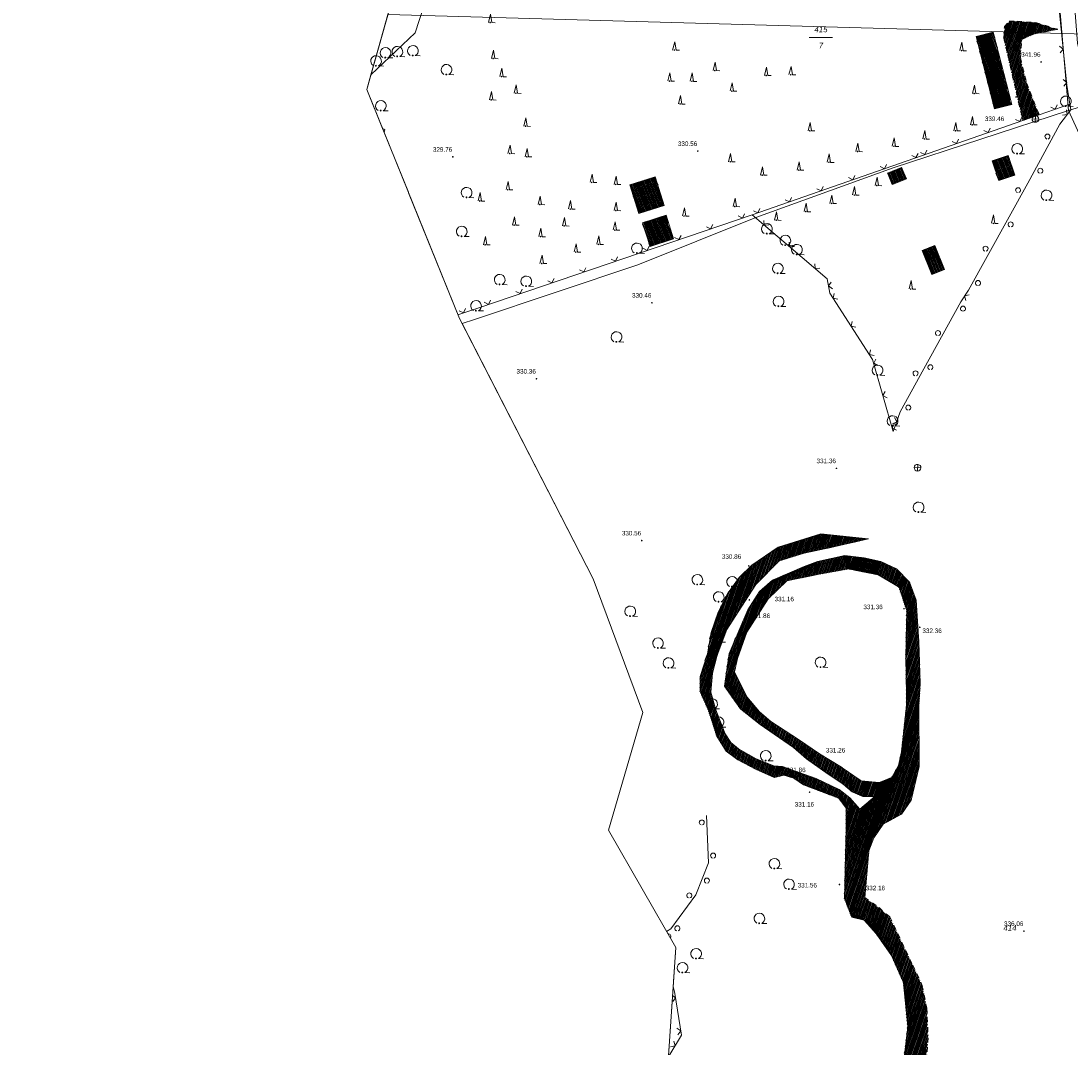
# Model space of a CAD drawing. Header units: metres. Extents: x 345144 to 348639, y 5629211 to 5635235.
# Tile 701 of 1056: x 346423 to 346580, y 5630323 to 5630476. Entities that reach past the tile are written whole.
import ezdxf
from ezdxf.enums import TextEntityAlignment as Align

# ---------------------------------------------------------------- set-up
doc = ezdxf.new("R2010")
doc.units = ezdxf.units.M
doc.header["$MEASUREMENT"] = 0
doc.linetypes.add('4_4', pattern=[1.4, 0.7, -0.7])
for name, color, linetype in [('028 Geländeform', 7, 'Continuous'), ('028 Geländeform Ausg.', 7, 'Continuous'), ('065-066 Ver_Entsorgung', 7, 'Continuous'), ('081-083 Topographie', 7, 'Continuous'), ('AX Flurstück', 7, 'Continuous'), ('AX Gebäude', 7, 'Continuous'), ('Blatt', 7, 'Continuous'), ('Definitionslinie', 7, 'Continuous'), ('Gemeinde Lokation', 7, 'Continuous'), ('Ortsteil Lokation', 7, 'Continuous'), ('Präsentationsobjekt -Text (punktförmig)', 7, 'Continuous')]:
    doc.layers.add(name, color=color, linetype=linetype)
doc.styles.add('ARIAL', font='arial.ttf', dxfattribs={"height": 1})
doc.styles.add('ARIALIT', font='ariali.ttf', dxfattribs={"height": 1})
pattern_1 = [(250.9552151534, (0, 0), (0.1890527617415, -0.065261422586), [])]
pattern_2 = [(111.5294117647, (0, 0), (-0.186045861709, -0.07339575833), [])]

# ---------------------------------------------------------------- blocks, each defined once
blk = doc.blocks.new('alk_3456_nrw')
at = {"color": 134, "lineweight": 5, "true_color": 0x00b2b2, "flags": 128}
for points in [[(-1, 0), (1, 0)], [(0, 1), (0, -1)]]:
    blk.add_lwpolyline(points, dxfattribs=at)
at = {"color": 134, "lineweight": 5, "true_color": 0x00b2b2}
for start, end in [(0, 180), (180, 0)]:
    blk.add_arc((0, 0), 1, start, end, dxfattribs=at)
blk = doc.blocks.new('alk_043x_nrw')
h = blk.add_hatch(color=7)
edge = h.paths.add_edge_path(flags=0)
edge.add_arc((0, 0), 1, 180, 360, ccw=False)
edge.add_arc((0, 0), 1, 0, 180, ccw=False)
blk = doc.blocks.new('alk_7200_nrwx2')
at = {"true_color": 0x2e2e2e}
h = blk.add_hatch(color=250, dxfattribs=at)
edge = h.paths.add_edge_path(flags=0)
edge.add_arc((-0.020544, -0.388118), 0.055525, 180, 360, ccw=False)
edge.add_arc((-0.020544, -0.388118), 0.055525, 0, 180, ccw=False)
at = {"color": 250, "lineweight": 5, "true_color": 0x2e2e2e, "flags": 128}
blk.add_lwpolyline([(-0.298168, -0.388118), (-0.020544, 1), (0.257079, -0.388118), (0.812326, -0.388118)], dxfattribs=at)
blk.add_lwpolyline([(-0.298168, -0.388118), (-0.020544, 1), (0.257079, -0.388118), (0.812326, -0.388118)], dxfattribs=at)
at = {"color": 250, "lineweight": 5, "true_color": 0x2e2e2e}
for start, end in [(0, 180), (180, 0)]:
    blk.add_arc((-0.020544, -0.388118), 0.055525, start, end, dxfattribs=at)
blk = doc.blocks.new('alk_7100_nrwx2')
at = {"true_color": 0x2e2e2e}
h = blk.add_hatch(color=250, dxfattribs=at)
edge = h.paths.add_edge_path(flags=0)
edge.add_arc((0.024073, -0.597267), 0.057254, 180, 360, ccw=False)
edge.add_arc((0.024073, -0.597267), 0.057255, 0, 180, ccw=False)
at = {"color": 250, "lineweight": 5, "true_color": 0x2e2e2e, "flags": 128}
blk.add_lwpolyline([(0.349382, -0.597267), (1, -0.597267)], dxfattribs=at)
at = {"color": 250, "lineweight": 5, "true_color": 0x2e2e2e}
for centre, radius, start, end in [((0.024073, 0.012362), 0.690995, -61.91481688, -118.08518312), ((0.024073, -0.597267), 0.057255, 0, 180), ((0.024073, -0.597267), 0.057254, 180, 0)]:
    blk.add_arc(centre, radius, start, end, dxfattribs=at)

msp = doc.modelspace()

# ---------------------------------------------------------------- hatches: boundary and pattern name
at = {"layer": '028 Geländeform', "true_color": 0xb27500}
h = msp.add_hatch(dxfattribs=at)
h.set_pattern_fill('_USER', color=44, scale=0.2, angle=250.95521515, style=0, pattern_type=0)
h.set_pattern_definition(pattern_1)
h.paths.add_polyline_path([(346571.656, 5630476.097), (346574.428, 5630475.924), (346574.428, 5630475.924), (346577.701, 5630474.884), (346577.701, 5630474.884), (346574.25, 5630474.206), (346574.25, 5630474.206), (346572.359, 5630473.388), (346572.359, 5630473.388), (346572.138, 5630470.662), (346572.138, 5630470.662), (346573.071, 5630466.878), (346573.071, 5630466.878), (346574.938, 5630462.145), (346574.938, 5630462.145), (346572.502, 5630461.296), (346572.502, 5630461.296), (346569.672, 5630473.592), (346569.672, 5630473.592), (346569.779, 5630475.286), (346569.779, 5630475.286), (346570.488, 5630476.108), (346570.488, 5630476.108)], flags=0)
h = msp.add_hatch(dxfattribs=at)
h.set_pattern_fill('_USER', color=44, scale=0.2, angle=250.95521515, style=0, pattern_type=0)
h.set_pattern_definition(pattern_1)
h.paths.add_polyline_path([(346525.467, 5630381.754), (346525.997, 5630384.906), (346525.997, 5630384.906), (346527.05, 5630387.928), (346527.05, 5630387.928), (346528.439, 5630390.705), (346528.439, 5630390.705), (346530.213, 5630393.126), (346530.213, 5630393.126), (346532.086, 5630394.943), (346532.086, 5630394.943), (346535.991, 5630397.633), (346535.991, 5630397.633), (346542.382, 5630399.626), (346542.382, 5630399.626), (346549.498, 5630398.901), (346549.498, 5630398.901), (346543.887, 5630397.619), (346543.887, 5630397.619), (346539.891, 5630396.771), (346539.891, 5630396.771), (346536.171, 5630395.591), (346536.171, 5630395.591), (346532.667, 5630392.093), (346532.667, 5630392.093), (346530.033, 5630388.02), (346530.033, 5630388.02), (346528.373, 5630385.361), (346528.373, 5630385.361), (346526.911, 5630381.532), (346526.911, 5630381.532)], flags=0)
h = msp.add_hatch(dxfattribs=at)
h.set_pattern_fill('_USER', color=44, scale=0.2, angle=250.95521515, style=0, pattern_type=0)
h.set_pattern_definition(pattern_1)
h.paths.add_polyline_path([(346545.944, 5630396.412), (346546.515, 5630394.39), (346546.515, 5630394.39), (346545.707, 5630394.246), (346545.707, 5630394.246), (346542.363, 5630393.652), (346542.363, 5630393.652), (346537.312, 5630392.645), (346537.312, 5630392.645), (346534.519, 5630389.935), (346534.519, 5630389.935), (346531.353, 5630384.979), (346531.353, 5630384.979), (346529.927, 5630381.018), (346529.927, 5630381.018), (346529.514, 5630379.049), (346529.514, 5630379.049), (346531.336, 5630375.345), (346531.336, 5630375.345), (346533.232, 5630373.097), (346533.232, 5630373.097), (346534.927, 5630371.647), (346534.927, 5630371.647), (346539.042, 5630368.942), (346539.042, 5630368.942), (346542.171, 5630366.807), (346542.171, 5630366.807), (346545.444, 5630364.838), (346545.444, 5630364.838), (346545.541, 5630364.756), (346545.541, 5630364.756), (346548.225, 5630362.884), (346548.225, 5630362.884), (346548.38, 5630362.776), (346548.38, 5630362.776), (346551.09, 5630362.542), (346551.09, 5630362.542), (346550.414, 5630360.473), (346550.414, 5630360.473), (346548.628, 5630360.449), (346548.628, 5630360.449), (346547.035, 5630361.14), (346547.035, 5630361.14), (346545.685, 5630362.304), (346545.685, 5630362.304), (346543.492, 5630363.795), (346543.492, 5630363.795), (346540.242, 5630366.086), (346540.242, 5630366.086), (346538.301, 5630367.772), (346538.301, 5630367.772), (346533.333, 5630371.202), (346533.333, 5630371.202), (346530.37, 5630373.518), (346530.37, 5630373.518), (346528.017, 5630376.893), (346528.017, 5630376.893), (346528.702, 5630381.809), (346528.702, 5630381.809), (346531.497, 5630388.282), (346531.497, 5630388.282), (346533.242, 5630391.03), (346533.242, 5630391.03), (346535.171, 5630392.743), (346535.171, 5630392.743), (346539.912, 5630394.748), (346539.912, 5630394.748), (346541.877, 5630395.52), (346541.877, 5630395.52)], flags=0)
h = msp.add_hatch(dxfattribs=at)
h.set_pattern_fill('_USER', color=44, scale=0.2, angle=250.95521515, style=0, pattern_type=0)
h.set_pattern_definition(pattern_1)
h.paths.add_polyline_path([(346557.009, 5630383.5), (346557.208, 5630377.301), (346557.208, 5630377.301), (346557.009, 5630374.056), (346557.009, 5630374.056), (346555.173, 5630374.027), (346555.173, 5630374.027), (346555.158, 5630375.725), (346555.158, 5630375.725), (346555.064, 5630381.304), (346555.064, 5630381.304), (346555.184, 5630388.222), (346555.184, 5630388.222), (346554.035, 5630391.679), (346554.035, 5630391.679), (346550.948, 5630393.504), (346550.948, 5630393.504), (346547.656, 5630394.162), (346547.656, 5630394.162), (346546.515, 5630394.39), (346546.515, 5630394.39), (346545.944, 5630396.412), (346545.944, 5630396.412), (346548.855, 5630396.075), (346548.855, 5630396.075), (346551.313, 5630395.504), (346551.313, 5630395.504), (346553.67, 5630394.412), (346553.67, 5630394.412), (346555.613, 5630392.448), (346555.613, 5630392.448), (346556.586, 5630389.721), (346556.586, 5630389.721)], flags=0)
h = msp.add_hatch(dxfattribs=at)
h.set_pattern_fill('_USER', color=44, scale=0.2, angle=250.95521515, style=0, pattern_type=0)
h.set_pattern_definition(pattern_1)
h.paths.add_polyline_path([(346525.467, 5630381.754), (346526.911, 5630381.532), (346526.911, 5630381.532), (346526.226, 5630378.848), (346526.226, 5630378.848), (346525.968, 5630376.031), (346525.968, 5630376.031), (346526.706, 5630373.377), (346526.706, 5630373.377), (346528.112, 5630369.803), (346528.112, 5630369.803), (346528.934, 5630368.514), (346528.934, 5630368.514), (346530.117, 5630367.567), (346530.117, 5630367.567), (346532.741, 5630366.089), (346532.741, 5630366.089), (346535.356, 5630365.013), (346535.356, 5630365.013), (346536.672, 5630364.926), (346536.672, 5630364.926), (346539.833, 5630363.792), (346539.833, 5630363.792), (346541.663, 5630363.126), (346541.663, 5630363.126), (346545.091, 5630361.49), (346545.091, 5630361.49), (346546.675, 5630360.276), (346546.675, 5630360.276), (346548.215, 5630358.592), (346548.215, 5630358.592), (346546.164, 5630358.725), (346546.164, 5630358.725), (346545.066, 5630360.186), (346545.066, 5630360.186), (346539.811, 5630362.179), (346539.811, 5630362.179), (346538.327, 5630363.175), (346538.327, 5630363.175), (346536.875, 5630363.636), (346536.875, 5630363.636), (346535.421, 5630363.298), (346535.421, 5630363.298), (346532.65, 5630364.539), (346532.65, 5630364.539), (346530.014, 5630365.938), (346530.014, 5630365.938), (346528.278, 5630367.201), (346528.278, 5630367.201), (346526.868, 5630369.47), (346526.868, 5630369.47), (346525.61, 5630373.336), (346525.61, 5630373.336), (346524.369, 5630376.1), (346524.369, 5630376.1), (346524.4, 5630378.334), (346524.4, 5630378.334)], flags=0)
h = msp.add_hatch(dxfattribs=at)
h.set_pattern_fill('_USER', color=44, scale=0.2, angle=250.95521515, style=0, pattern_type=0)
h.set_pattern_definition(pattern_1)
h.paths.add_polyline_path([(346546.164, 5630358.725), (346548.215, 5630358.592), (346548.215, 5630358.592), (346550.414, 5630360.473), (346550.414, 5630360.473), (346551.09, 5630362.542), (346551.09, 5630362.542), (346552.95, 5630363.303), (346552.95, 5630363.303), (346553.947, 5630365.099), (346553.947, 5630365.099), (346554.395, 5630367.105), (346554.395, 5630367.105), (346555.173, 5630374.027), (346555.173, 5630374.027), (346557.009, 5630374.056), (346557.009, 5630374.056), (346557.021, 5630364.954), (346557.021, 5630364.954), (346555.85, 5630359.909), (346555.85, 5630359.909), (346554.381, 5630357.831), (346554.381, 5630357.831), (346551.662, 5630356.334), (346551.662, 5630356.334), (346550.257, 5630354.291), (346550.257, 5630354.291), (346549.558, 5630352.351), (346549.558, 5630352.351), (346548.916, 5630345.404), (346548.916, 5630345.404), (346551.06, 5630343.883), (346551.06, 5630343.883), (346552.641, 5630342.527), (346552.641, 5630342.527), (346556.086, 5630335.31), (346556.086, 5630335.31), (346557.509, 5630332.263), (346557.509, 5630332.263), (346558.185, 5630328.871), (346558.185, 5630328.871), (346558.387, 5630324.722), (346558.387, 5630324.722), (346558.117, 5630320.954), (346558.117, 5630320.954), (346557.579, 5630317.195), (346557.579, 5630317.195), (346556.363, 5630313.759), (346556.363, 5630313.759), (346554.23, 5630310.941), (346554.23, 5630310.941), (346549.25, 5630306.313), (346549.25, 5630306.313), (346540.715, 5630298.18), (346540.715, 5630298.18), (346536.82, 5630296.193), (346536.82, 5630296.193), (346533.728, 5630295.753), (346533.728, 5630295.753), (346531.698, 5630296.226), (346531.698, 5630296.226), (346534.772, 5630297.74), (346534.772, 5630297.74), (346538.129, 5630300.447), (346538.129, 5630300.447), (346543.251, 5630305.982), (346543.251, 5630305.982), (346550.205, 5630313.188), (346550.205, 5630313.188), (346554.545, 5630319.407), (346554.545, 5630319.407), (346555.339, 5630326.121), (346555.339, 5630326.121), (346554.714, 5630332.698), (346554.714, 5630332.698), (346552.925, 5630336.763), (346552.925, 5630336.763), (346550.612, 5630340.005), (346550.612, 5630340.005), (346548.848, 5630341.988), (346548.848, 5630341.988), (346546.994, 5630342.466), (346546.994, 5630342.466), (346545.91, 5630345.237), (346545.91, 5630345.237), (346546.143, 5630355.603), (346546.143, 5630355.603)], flags=0)
at = {"layer": 'AX Gebäude', "true_color": 0x4f4f4f}
h = msp.add_hatch(dxfattribs=at)
h.set_pattern_fill('_USER', color=251, scale=0.2, angle=111.52941176, style=0, pattern_type=0)
h.set_pattern_definition(pattern_2)
h.paths.add_polyline_path([(346568.094, 5630474.444), (346570.843, 5630463.686), (346568.283, 5630463.032), (346565.534, 5630473.79)], flags=0)
h = msp.add_hatch(dxfattribs=at)
h.set_pattern_fill('_USER', color=251, scale=0.2, angle=111.52941176, style=0, pattern_type=0)
h.set_pattern_definition(pattern_2)
h.paths.add_polyline_path([(346567.917, 5630455.267), (346570.32, 5630456.068), (346571.301, 5630453.127), (346568.898, 5630452.326)], flags=0)
h = msp.add_hatch(dxfattribs=at)
h.set_pattern_fill('_USER', color=251, scale=0.2, angle=111.52941176, style=0, pattern_type=0)
h.set_pattern_definition(pattern_2)
h.paths.add_polyline_path([(346552.347, 5630453.451), (346554.429, 5630454.296), (346555.134, 5630452.56), (346553.052, 5630451.715)], flags=0)
h = msp.add_hatch(dxfattribs=at)
h.set_pattern_fill('_USER', color=251, scale=0.2, angle=111.52941176, style=0, pattern_type=0)
h.set_pattern_definition(pattern_2)
h.paths.add_polyline_path([(346513.885, 5630451.679), (346517.683, 5630452.873), (346519.019, 5630448.622), (346515.221, 5630447.428)], flags=0)
h = msp.add_hatch(dxfattribs=at)
h.set_pattern_fill('_USER', color=251, scale=0.2, angle=111.52941176, style=0, pattern_type=0)
h.set_pattern_definition(pattern_2)
h.paths.add_polyline_path([(346515.779, 5630446.031), (346519.284, 5630447.151), (346520.408, 5630443.634), (346516.903, 5630442.514)], flags=0)
h = msp.add_hatch(dxfattribs=at)
h.set_pattern_fill('_USER', color=251, scale=0.2, angle=111.52941176, style=0, pattern_type=0)
h.set_pattern_definition(pattern_2)
h.paths.add_polyline_path([(346557.501, 5630441.91), (346559.366, 5630442.659), (346560.811, 5630439.059), (346558.946, 5630438.31)], flags=0)

# ---------------------------------------------------------------- linework, layer by layer
at = {"layer": '081-083 Topographie', "color": 7, "linetype": 'Continuous', "lineweight": 5, "flags": 128}
for points in [[(346532.119, 5630447.226), (346557.409, 5630456.038), (346557.409, 5630456.038), (346572.502, 5630461.296), (346572.502, 5630461.296), (346574.938, 5630462.145), (346574.938, 5630462.145), (346579.522, 5630463.742), (346579.522, 5630463.742), (346579.672, 5630463.794)], [(346564.377, 5630436.002), (346573.238, 5630451.93), (346573.238, 5630451.93), (346578.042, 5630460.736), (346578.042, 5630460.736), (346578.106, 5630460.853)], [(346491.358, 5630433.368), (346532.119, 5630447.226), (346532.119, 5630447.226), (346543.341, 5630437.66), (346543.341, 5630437.66), (346543.718, 5630435.546), (346543.718, 5630435.546), (346550.098, 5630425.631), (346550.098, 5630425.631), (346553.186, 5630414.893), (346553.186, 5630414.893), (346554.198, 5630417.811)], [(346563.271, 5630434.215), (346564.377, 5630436.002)], [(346488.247378, 5630432.309887), (346491.358, 5630433.368)], [(346554.198, 5630417.811), (346557.713, 5630424.224), (346557.713, 5630424.224), (346563.271, 5630434.215)], [(346525.328, 5630357.645), (346525.607, 5630350.564), (346525.607, 5630350.564), (346523.748, 5630345.786), (346523.748, 5630345.786), (346519.985, 5630340.715), (346519.985, 5630340.715), (346519.380281, 5630340.326166)], [(346520.361686, 5630332.114431), (346520.618, 5630331.076), (346520.618, 5630331.076), (346521.579, 5630324.85), (346521.579, 5630324.85), (346519.695, 5630321.717), (346519.695, 5630321.717), (346519.647458, 5630321.670913)]]:
    msp.add_lwpolyline(points, dxfattribs=at)
at = {"layer": 'AX Flurstück', "color": 8, "linetype": 'Continuous', "lineweight": 13, "true_color": 0x808080, "flags": 128}
for points in [[(346583.001, 5630473.789), (346585.187, 5630463.944), (346587.746, 5630453.779), (346590.657, 5630447.266), (346587.188, 5630445.621), (346579.326, 5630462.78), (346582.764, 5630463.845), (346580.645, 5630472.808), (346579.832, 5630483.831), (346578.84, 5630498.926), (346577.848, 5630513.997), (346578.428, 5630520.255), (346578.589, 5630521.98), (346580.386, 5630530.227), (346585.06, 5630539.233), (346587.052, 5630537.507), (346582.694, 5630530.102), (346580.586, 5630523.746), (346579.7, 5630515.209), (346581.039, 5630493.02), (346583.001, 5630473.789)], [(346576.283, 5630498.469), (346578.84, 5630498.926), (346579.832, 5630483.831), (346580.645, 5630472.808), (346582.764, 5630463.845), (346579.326, 5630462.78), (346576.283, 5630498.469)], [(346576.283, 5630498.469), (346579.326, 5630462.78), (346553.181, 5630454.23), (346532.682, 5630446.794), (346515.074, 5630439.738), (346490.714, 5630431.594), (346488.865, 5630430.991), (346488.469, 5630431.762), (346480.884, 5630450.514), (346480.892, 5630450.556), (346480.858, 5630450.578), (346477.246, 5630459.508), (346477.342, 5630459.93), (346477.018, 5630460.07), (346474.656, 5630465.91)], [(346481.851, 5630474.34), (346475.267, 5630468.083), (346481.554, 5630490.435), (346482.039, 5630487.615), (346481.502, 5630485.427), (346480.964, 5630483.232), (346481.153, 5630480.407), (346483.117, 5630478.207), (346481.851, 5630474.34)], [(346474.656, 5630465.91), (346475.267, 5630468.083), (346481.851, 5630474.34), (346483.117, 5630478.207)], [(346520.423, 5630332.876), (346520.414, 5630332.886), (346520.759, 5630337.924), (346510.704, 5630355.443), (346515.85, 5630372.979), (346508.427, 5630392.926), (346488.865, 5630430.991), (346490.714, 5630431.594), (346515.074, 5630439.738), (346532.682, 5630446.794), (346553.181, 5630454.23), (346579.326, 5630462.78), (346587.188, 5630445.621), (346602.096, 5630411.795), (346601.695, 5630391.766), (346594.517, 5630361.229), (346590.865, 5630337.453), (346584.559, 5630322.016)], [(346477.342, 5630459.93), (346477.246, 5630459.508), (346477.018, 5630460.07), (346477.342, 5630459.93)], [(346480.892, 5630450.556), (346480.884, 5630450.514), (346480.858, 5630450.578), (346480.892, 5630450.556)], [(346519.203, 5630315.172), (346520.405, 5630332.753), (346520.423, 5630332.876)], [(346520.423, 5630332.876), (346520.405, 5630332.753), (346520.414, 5630332.886), (346520.423, 5630332.876)]]:
    msp.add_lwpolyline(points, dxfattribs=at)
at = {"layer": 'AX Gebäude', "color": 7, "linetype": 'Continuous', "lineweight": 5, "flags": 128}
for points in [[(346568.094, 5630474.444), (346570.843, 5630463.686), (346568.283, 5630463.032), (346565.534, 5630473.79), (346568.094, 5630474.444)], [(346567.917, 5630455.267), (346570.32, 5630456.068), (346571.301, 5630453.127), (346568.898, 5630452.326), (346567.917, 5630455.267)], [(346552.347, 5630453.451), (346554.429, 5630454.296), (346555.134, 5630452.56), (346553.052, 5630451.715), (346552.347, 5630453.451)], [(346513.885, 5630451.679), (346517.683, 5630452.873), (346519.019, 5630448.622), (346515.221, 5630447.428), (346513.885, 5630451.679)], [(346515.779, 5630446.031), (346519.284, 5630447.151), (346520.408, 5630443.634), (346516.903, 5630442.514), (346515.779, 5630446.031)], [(346557.501, 5630441.91), (346559.366, 5630442.659), (346560.811, 5630439.059), (346558.946, 5630438.31), (346557.501, 5630441.91)]]:
    msp.add_lwpolyline(points, dxfattribs=at)
at = {"layer": 'Blatt', "color": 205, "linetype": 'Continuous', "lineweight": 5, "true_color": 0x873099, "flags": 128}
for points in [[(346372.763, 5630598.288), (346364.639, 5630605.274), (346368.159, 5630730.238), (346867.913, 5630716.165), (346860.876, 5630466.287), (346477.796, 5630477.074), (346482.058, 5630492.227), (346438.987, 5630518.362), (346453.376, 5630569.537), (346432.634, 5630577.244), (346397.53, 5630586.989), (346372.763, 5630598.288)], [(346853.841, 5630216.41), (346465.195, 5630227.353), (346490.61, 5630297.322), (346500.361, 5630319.107), (346519.203, 5630315.172), (346520.759, 5630337.924), (346510.704, 5630355.443), (346515.85, 5630372.979), (346508.427, 5630392.926), (346488.469, 5630431.762), (346474.656, 5630465.91), (346477.796, 5630477.074), (346860.876, 5630466.287), (346853.841, 5630216.41)]]:
    msp.add_lwpolyline(points, dxfattribs=at)
at = {"layer": 'Definitionslinie', "color": 7, "linetype": 'Continuous', "lineweight": 5, "flags": 128}
for points in [[(346578.042, 5630460.736), (346579.659, 5630462.858), (346579.55, 5630463.564), (346579.55, 5630463.564), (346579.522, 5630463.742), (346579.522, 5630463.742), (346579.085, 5630466.571), (346577.381, 5630483.31), (346576.916, 5630487.437), (346575.947, 5630498.57)], [(346578.095, 5630471.361), (346578.542, 5630471.909), (346577.993, 5630472.356)], [(346578.602, 5630466.388), (346579.048, 5630466.935), (346578.5, 5630467.382)], [(346574.938, 5630462.145), (346579.522, 5630463.742), (346579.522, 5630463.742), (346579.672, 5630463.794)], [(346576.668, 5630463.277), (346577.305, 5630462.97), (346577.613, 5630463.606)], [(346576.668, 5630463.277), (346577.305, 5630462.97), (346577.613, 5630463.606)], [(346578.428, 5630462.067), (346579.128, 5630462.162), (346579.034, 5630462.862)], [(346557.409, 5630456.038), (346572.502, 5630461.296)], [(346571.401, 5630461.442), (346572.038, 5630461.134), (346572.346, 5630461.771)], [(346571.401, 5630461.442), (346572.038, 5630461.134), (346572.346, 5630461.771)], [(346572.502, 5630461.296), (346574.938, 5630462.145)], [(346573.083, 5630462.028), (346573.72, 5630461.721), (346574.028, 5630462.357)], [(346573.083, 5630462.028), (346573.72, 5630461.721), (346574.028, 5630462.357)], [(346566.68, 5630459.797), (346567.316, 5630459.489), (346567.624, 5630460.126)], [(346566.68, 5630459.797), (346567.316, 5630459.489), (346567.624, 5630460.126)], [(346561.958, 5630458.152), (346562.595, 5630457.845), (346562.902, 5630458.481)], [(346561.958, 5630458.152), (346562.595, 5630457.845), (346562.902, 5630458.481)], [(346557.236, 5630456.507), (346557.873, 5630456.2), (346558.181, 5630456.836)], [(346557.236, 5630456.507), (346557.873, 5630456.2), (346558.181, 5630456.836)], [(346532.119, 5630447.226), (346557.409, 5630456.038)], [(346555.931, 5630456.053), (346556.568, 5630455.745), (346556.876, 5630456.382)], [(346555.931, 5630456.053), (346556.568, 5630455.745), (346556.876, 5630456.382)], [(346551.21, 5630454.407), (346551.846, 5630454.1), (346552.154, 5630454.736)], [(346551.21, 5630454.407), (346551.846, 5630454.1), (346552.154, 5630454.736)], [(346546.488, 5630452.762), (346547.125, 5630452.455), (346547.432, 5630453.091)], [(346546.488, 5630452.762), (346547.125, 5630452.455), (346547.432, 5630453.091)], [(346541.767, 5630451.117), (346542.403, 5630450.809), (346542.711, 5630451.446)], [(346541.767, 5630451.117), (346542.403, 5630450.809), (346542.711, 5630451.446)], [(346537.045, 5630449.472), (346537.682, 5630449.164), (346537.989, 5630449.801)], [(346537.045, 5630449.472), (346537.682, 5630449.164), (346537.989, 5630449.801)], [(346491.358, 5630433.368), (346532.119, 5630447.226)], [(346530.04, 5630447.047), (346530.674, 5630446.735), (346530.987, 5630447.369)], [(346530.04, 5630447.047), (346530.674, 5630446.735), (346530.987, 5630447.369)], [(346532.119, 5630447.226), (346543.341, 5630437.66)], [(346532.323, 5630447.827), (346532.96, 5630447.519), (346533.268, 5630448.156)], [(346532.323, 5630447.827), (346532.96, 5630447.519), (346533.268, 5630448.156)], [(346525.306, 5630445.438), (346525.94, 5630445.125), (346526.253, 5630445.76)], [(346525.306, 5630445.438), (346525.94, 5630445.125), (346526.253, 5630445.76)], [(346533.869, 5630446.391), (346533.925, 5630445.687), (346534.63, 5630445.743)], [(346533.869, 5630446.391), (346533.925, 5630445.687), (346534.63, 5630445.743)], [(346520.572, 5630443.828), (346521.206, 5630443.516), (346521.519, 5630444.15)], [(346520.572, 5630443.828), (346521.206, 5630443.516), (346521.519, 5630444.15)], [(346515.838, 5630442.219), (346516.472, 5630441.906), (346516.785, 5630442.541)], [(346515.838, 5630442.219), (346516.472, 5630441.906), (346516.785, 5630442.541)], [(346537.674, 5630443.148), (346537.73, 5630442.443), (346538.435, 5630442.499)], [(346537.674, 5630443.148), (346537.73, 5630442.443), (346538.435, 5630442.499)], [(346511.104, 5630440.609), (346511.739, 5630440.297), (346512.051, 5630440.931)], [(346511.104, 5630440.609), (346511.739, 5630440.297), (346512.051, 5630440.931)], [(346541.479, 5630439.904), (346541.535, 5630439.199), (346542.24, 5630439.256)], [(346541.479, 5630439.904), (346541.535, 5630439.199), (346542.24, 5630439.256)], [(346506.37, 5630439), (346507.005, 5630438.688), (346507.317, 5630439.322)], [(346506.37, 5630439), (346507.005, 5630438.688), (346507.317, 5630439.322)], [(346501.636, 5630437.391), (346502.271, 5630437.078), (346502.583, 5630437.712)], [(346501.636, 5630437.391), (346502.271, 5630437.078), (346502.583, 5630437.712)], [(346543.341, 5630437.66), (346543.718, 5630435.546)], [(346543.934, 5630437.183), (346543.53, 5630436.603), (346544.11, 5630436.199)], [(346543.934, 5630437.183), (346543.53, 5630436.603), (346544.11, 5630436.199)], [(346496.903, 5630435.781), (346497.537, 5630435.469), (346497.849, 5630436.103)], [(346496.903, 5630435.781), (346497.537, 5630435.469), (346497.849, 5630436.103)], [(346543.718, 5630435.546), (346550.098, 5630425.631)], [(346544.352, 5630435.484), (346544.202, 5630434.793), (346544.893, 5630434.643)], [(346544.352, 5630435.484), (346544.202, 5630434.793), (346544.893, 5630434.643)], [(346563.271, 5630434.215), (346564.377, 5630436.002)], [(346564.512, 5630435.27), (346563.824, 5630435.109), (346563.986, 5630434.42)], [(346564.512, 5630435.27), (346563.824, 5630435.109), (346563.986, 5630434.42)], [(346488.247378, 5630432.309887), (346491.358, 5630433.368)], [(346488.429, 5630432.9), (346489.064, 5630432.588), (346489.376, 5630433.222)], [(346488.429, 5630432.9), (346489.064, 5630432.588), (346489.376, 5630433.222)], [(346492.169, 5630434.172), (346492.803, 5630433.859), (346493.115, 5630434.494)], [(346492.169, 5630434.172), (346492.803, 5630433.859), (346493.115, 5630434.494)], [(346547.058, 5630431.28), (346546.908, 5630430.589), (346547.599, 5630430.439)], [(346547.058, 5630431.28), (346546.908, 5630430.589), (346547.599, 5630430.439)], [(346549.764, 5630427.075), (346549.614, 5630426.384), (346550.305, 5630426.234)], [(346549.764, 5630427.075), (346549.614, 5630426.384), (346550.305, 5630426.234)], [(346550.098, 5630425.631), (346553.186, 5630414.893)], [(346550.602, 5630425.686), (346550.26, 5630425.067), (346550.879, 5630424.725)], [(346550.602, 5630425.686), (346550.26, 5630425.067), (346550.879, 5630424.725)], [(346551.984, 5630420.881), (346551.642, 5630420.262), (346552.261, 5630419.92)], [(346551.984, 5630420.881), (346551.642, 5630420.262), (346552.261, 5630419.92)], [(346553.186, 5630414.893), (346554.198, 5630417.811)], [(346553.366, 5630416.075), (346553.024, 5630415.457), (346553.643, 5630415.114)], [(346553.366, 5630416.075), (346553.024, 5630415.457), (346553.643, 5630415.114)], [(346553.056, 5630416.043), (346553.692, 5630416.352), (346553.383, 5630416.988)], [(346553.056, 5630416.043), (346553.692, 5630416.352), (346553.383, 5630416.988)], [(346520.361686, 5630332.114431), (346520.618, 5630331.076)], [(346520.299, 5630329.863), (346520.717, 5630330.434), (346520.269219, 5630330.762373)], [(346520.299, 5630329.863), (346520.717, 5630330.434), (346520.269219, 5630330.762373)], [(346520.618, 5630331.076), (346521.579, 5630324.85)], [(346521.062, 5630324.922), (346521.48, 5630325.492), (346520.909, 5630325.91)], [(346521.062, 5630324.922), (346521.48, 5630325.492), (346520.909, 5630325.91)], [(346519.695, 5630321.717), (346521.579, 5630324.85)], [(346519.951, 5630323.113), (346520.637, 5630323.284), (346520.466, 5630323.97)], [(346519.951, 5630323.113), (346520.637, 5630323.284), (346520.466, 5630323.97)]]:
    msp.add_lwpolyline(points, dxfattribs=at)
at = {"layer": 'Definitionslinie', "color": 44, "linetype": '4_4', "lineweight": 5, "true_color": 0xb27500, "flags": 128}
for points in [[(346569.779, 5630475.286), (346570.488, 5630476.108)], [(346570.488, 5630476.108), (346571.656, 5630476.097)], [(346571.656, 5630476.097), (346574.428, 5630475.924)], [(346574.428, 5630475.924), (346577.701, 5630474.884)], [(346569.672, 5630473.592), (346569.779, 5630475.286)], [(346572.359, 5630473.388), (346574.25, 5630474.206)], [(346574.25, 5630474.206), (346577.701, 5630474.884)], [(346569.672, 5630473.592), (346572.502, 5630461.296)], [(346572.138, 5630470.662), (346572.359, 5630473.388)], [(346572.138, 5630470.662), (346573.071, 5630466.878)], [(346573.071, 5630466.878), (346574.938, 5630462.145)], [(346548.916, 5630345.404), (346551.06, 5630343.883)], [(346551.06, 5630343.883), (346552.641, 5630342.527)], [(346552.641, 5630342.527), (346556.086, 5630335.31)], [(346556.086, 5630335.31), (346557.509, 5630332.263)], [(346557.509, 5630332.263), (346558.185, 5630328.871)], [(346558.185, 5630328.871), (346558.387, 5630324.722)], [(346558.117, 5630320.954), (346558.387, 5630324.722)]]:
    msp.add_lwpolyline(points, dxfattribs=at)
at = {"layer": 'Definitionslinie', "color": 44, "linetype": 'Continuous', "lineweight": 5, "true_color": 0xb27500, "flags": 128}
for points in [[(346572.502, 5630461.296), (346574.938, 5630462.145)], [(346535.991, 5630397.633), (346542.382, 5630399.626)], [(346542.382, 5630399.626), (346549.498, 5630398.901)], [(346543.887, 5630397.619), (346549.498, 5630398.901)], [(346532.086, 5630394.943), (346535.991, 5630397.633)], [(346539.891, 5630396.771), (346543.887, 5630397.619)], [(346532.667, 5630392.093), (346536.171, 5630395.591)], [(346536.171, 5630395.591), (346539.891, 5630396.771)], [(346539.912, 5630394.748), (346541.877, 5630395.52)], [(346541.877, 5630395.52), (346545.944, 5630396.412)], [(346545.944, 5630396.412), (346546.515, 5630394.39)], [(346545.944, 5630396.412), (346546.515, 5630394.39)], [(346545.944, 5630396.412), (346548.855, 5630396.075)], [(346548.855, 5630396.075), (346551.313, 5630395.504)], [(346551.313, 5630395.504), (346553.67, 5630394.412)], [(346530.213, 5630393.126), (346532.086, 5630394.943)], [(346535.171, 5630392.743), (346539.912, 5630394.748)], [(346542.363, 5630393.652), (346545.707, 5630394.246), (346545.707, 5630394.246), (346546.515, 5630394.39)], [(346546.515, 5630394.39), (346547.656, 5630394.162), (346547.656, 5630394.162), (346550.948, 5630393.504)], [(346553.67, 5630394.412), (346555.613, 5630392.448)], [(346528.439, 5630390.705), (346530.213, 5630393.126)], [(346533.242, 5630391.03), (346535.171, 5630392.743)], [(346534.519, 5630389.935), (346537.312, 5630392.645)], [(346537.312, 5630392.645), (346542.363, 5630393.652)], [(346550.948, 5630393.504), (346554.035, 5630391.679)], [(346555.613, 5630392.448), (346556.586, 5630389.721)], [(346530.033, 5630388.02), (346532.667, 5630392.093)], [(346531.497, 5630388.282), (346533.242, 5630391.03)], [(346554.035, 5630391.679), (346555.184, 5630388.222)], [(346527.05, 5630387.928), (346528.439, 5630390.705)], [(346531.353, 5630384.979), (346534.519, 5630389.935)], [(346556.586, 5630389.721), (346557.009, 5630383.5)], [(346525.997, 5630384.906), (346527.05, 5630387.928)], [(346528.373, 5630385.361), (346530.033, 5630388.02)], [(346528.702, 5630381.809), (346531.497, 5630388.282)], [(346555.184, 5630388.222), (346555.064, 5630381.304)], [(346525.467, 5630381.754), (346525.997, 5630384.906)], [(346526.911, 5630381.532), (346528.373, 5630385.361)], [(346529.927, 5630381.018), (346531.353, 5630384.979)], [(346557.009, 5630383.5), (346557.208, 5630377.301)], [(346524.4, 5630378.334), (346525.467, 5630381.754)], [(346525.467, 5630381.754), (346526.911, 5630381.532)], [(346525.467, 5630381.754), (346526.911, 5630381.532)], [(346526.226, 5630378.848), (346526.911, 5630381.532)], [(346528.017, 5630376.893), (346528.702, 5630381.809)], [(346529.514, 5630379.049), (346529.927, 5630381.018)], [(346555.064, 5630381.304), (346555.158, 5630375.725)], [(346524.4, 5630378.334), (346524.369, 5630376.1)], [(346525.968, 5630376.031), (346526.226, 5630378.848)], [(346529.514, 5630379.049), (346531.336, 5630375.345)], [(346528.017, 5630376.893), (346530.37, 5630373.518)], [(346557.009, 5630374.056), (346557.208, 5630377.301)], [(346524.369, 5630376.1), (346525.61, 5630373.336)], [(346525.968, 5630376.031), (346526.706, 5630373.377)], [(346531.336, 5630375.345), (346533.232, 5630373.097)], [(346555.158, 5630375.725), (346555.173, 5630374.027)], [(346554.395, 5630367.105), (346555.173, 5630374.027)], [(346555.173, 5630374.027), (346557.009, 5630374.056)], [(346555.173, 5630374.027), (346557.009, 5630374.056)], [(346557.009, 5630374.056), (346557.021, 5630364.954)], [(346525.61, 5630373.336), (346526.868, 5630369.47)], [(346526.706, 5630373.377), (346528.112, 5630369.803)], [(346530.37, 5630373.518), (346533.333, 5630371.202)], [(346533.232, 5630373.097), (346534.927, 5630371.647)], [(346533.333, 5630371.202), (346538.301, 5630367.772)], [(346534.927, 5630371.647), (346539.042, 5630368.942)], [(346526.868, 5630369.47), (346528.278, 5630367.201)], [(346528.112, 5630369.803), (346528.934, 5630368.514)], [(346539.042, 5630368.942), (346542.171, 5630366.807)], [(346528.934, 5630368.514), (346530.117, 5630367.567)], [(346530.117, 5630367.567), (346532.741, 5630366.089)], [(346538.301, 5630367.772), (346540.242, 5630366.086)], [(346528.278, 5630367.201), (346530.014, 5630365.938)], [(346530.014, 5630365.938), (346532.65, 5630364.539)], [(346532.741, 5630366.089), (346535.356, 5630365.013)], [(346540.242, 5630366.086), (346543.492, 5630363.795)], [(346542.171, 5630366.807), (346545.444, 5630364.838)], [(346553.947, 5630365.099), (346554.395, 5630367.105)], [(346532.65, 5630364.539), (346535.421, 5630363.298)], [(346535.356, 5630365.013), (346536.672, 5630364.926)], [(346536.672, 5630364.926), (346539.833, 5630363.792)], [(346545.444, 5630364.838), (346545.541, 5630364.756)], [(346545.541, 5630364.756), (346548.225, 5630362.884), (346548.225, 5630362.884), (346548.38, 5630362.776)], [(346552.95, 5630363.303), (346553.947, 5630365.099)], [(346555.85, 5630359.909), (346557.021, 5630364.954)], [(346535.421, 5630363.298), (346536.875, 5630363.636)], [(346536.875, 5630363.636), (346538.327, 5630363.175)], [(346538.327, 5630363.175), (346539.811, 5630362.179)], [(346539.833, 5630363.792), (346541.663, 5630363.126)], [(346541.663, 5630363.126), (346545.091, 5630361.49)], [(346543.492, 5630363.795), (346545.685, 5630362.304)], [(346548.38, 5630362.776), (346551.09, 5630362.542)], [(346551.09, 5630362.542), (346552.95, 5630363.303)], [(346539.811, 5630362.179), (346545.066, 5630360.186)], [(346545.091, 5630361.49), (346546.675, 5630360.276)], [(346545.685, 5630362.304), (346547.035, 5630361.14)], [(346547.035, 5630361.14), (346548.628, 5630360.449)], [(346550.414, 5630360.473), (346551.09, 5630362.542)], [(346550.414, 5630360.473), (346551.09, 5630362.542)], [(346545.066, 5630360.186), (346546.164, 5630358.725)], [(346546.675, 5630360.276), (346548.215, 5630358.592)], [(346548.215, 5630358.592), (346550.414, 5630360.473)], [(346548.628, 5630360.449), (346550.414, 5630360.473)], [(346554.381, 5630357.831), (346555.85, 5630359.909)], [(346546.164, 5630358.725), (346546.143, 5630355.603)], [(346546.164, 5630358.725), (346548.215, 5630358.592)], [(346546.164, 5630358.725), (346548.215, 5630358.592)], [(346551.662, 5630356.334), (346554.381, 5630357.831)], [(346546.143, 5630355.603), (346545.91, 5630345.237)], [(346550.257, 5630354.291), (346551.662, 5630356.334)], [(346549.558, 5630352.351), (346550.257, 5630354.291)], [(346548.916, 5630345.404), (346549.558, 5630352.351)], [(346545.91, 5630345.237), (346546.994, 5630342.466)], [(346546.994, 5630342.466), (346548.848, 5630341.988)], [(346548.848, 5630341.988), (346550.612, 5630340.005)], [(346550.612, 5630340.005), (346552.925, 5630336.763)], [(346552.925, 5630336.763), (346554.714, 5630332.698)], [(346554.714, 5630332.698), (346555.339, 5630326.121)], [(346554.545, 5630319.407), (346555.339, 5630326.121)]]:
    msp.add_lwpolyline(points, dxfattribs=at)
at = {"layer": 'Definitionslinie', "color": 7, "linetype": 'Continuous', "lineweight": 5}
for centre, radius, start, end in [((346576.179, 5630458.887), 0.374771, -74.9996467, -105.0003533), ((346576.179, 5630458.887), 0.374771, -74.9996467, -105.0003533), ((346575.101, 5630453.779), 0.374771, -74.99964671, -105.0003533), ((346575.101, 5630453.779), 0.374771, -74.99964671, -105.0003533), ((346571.799, 5630450.884), 0.374771, -74.9996467, -105.0003533), ((346571.799, 5630450.884), 0.374771, -74.9996467, -105.0003533), ((346570.678, 5630445.786), 0.374771, -74.99964674, -105.00035326), ((346570.678, 5630445.786), 0.374771, -74.99964674, -105.00035326), ((346566.937, 5630442.146), 0.374771, -74.9996467, -105.00035329), ((346566.937, 5630442.146), 0.374771, -74.9996467, -105.00035329), ((346565.816, 5630437.047), 0.374771, -74.99964674, -105.00035326), ((346565.816, 5630437.047), 0.374771, -74.99964674, -105.00035326), ((346563.579, 5630433.225), 0.374771, -74.99964671, -105.0003533), ((346563.579, 5630433.225), 0.374771, -74.99964671, -105.0003533), ((346559.837, 5630429.585), 0.374771, -74.9996467, -105.0003533), ((346559.837, 5630429.585), 0.374771, -74.9996467, -105.0003533), ((346556.499, 5630423.571), 0.374771, -74.99964674, -105.00035326), ((346556.499, 5630423.571), 0.374771, -74.99964674, -105.00035326), ((346558.716, 5630424.485), 0.374771, -74.99964674, -105.00035326), ((346558.716, 5630424.485), 0.374771, -74.99964674, -105.00035326), ((346555.412, 5630418.465), 0.374771, -74.9996467, -105.0003533), ((346555.412, 5630418.465), 0.374771, -74.9996467, -105.0003533), ((346524.62, 5630356.573), 0.374771, -74.9996467, -105.0003533), ((346524.62, 5630356.573), 0.374771, -74.9996467, -105.0003533), ((346526.315, 5630351.635), 0.374771, -74.9996467, -105.0003533), ((346526.315, 5630351.635), 0.374771, -74.9996467, -105.0003533), ((346525.377, 5630347.903), 0.374771, -74.9996467, -105.00035329), ((346525.377, 5630347.903), 0.374771, -74.9996467, -105.00035329), ((346522.754, 5630345.705), 0.374771, -74.9996467, -105.0003533), ((346522.754, 5630345.705), 0.374771, -74.9996467, -105.0003533), ((346520.979, 5630340.796), 0.374771, -74.9996467, -105.0003533), ((346520.979, 5630340.796), 0.374771, -74.9996467, -105.0003533), ((346519.638, 5630339.599), 0.37477, -38.46576613, 98.17295484), ((346519.638, 5630339.599), 0.37477, -38.46576613, 98.17295484)]:
    msp.add_arc(centre, radius, start, end, dxfattribs=at)
at = {"layer": 'Gemeinde Lokation', "color": 7, "linetype": 'Continuous', "lineweight": 5, "flags": 128}
msp.add_lwpolyline([(346519.203, 5630315.172), (346520.759, 5630337.924), (346510.704, 5630355.443), (346515.85, 5630372.979), (346508.427, 5630392.926), (346488.469, 5630431.762), (346474.656, 5630465.91), (346482.058, 5630492.227), (346438.987, 5630518.362), (346453.376, 5630569.537), (346432.634, 5630577.244), (346397.53, 5630586.989), (346372.763, 5630598.288), (346345.713, 5630621.549), (346311.892, 5630649.648), (346281.041, 5630677.319), (346258.015, 5630700.038), (346242.294, 5630723.912), (346226.577, 5630758.291), (346200.524, 5630823.086), (346167.593, 5630889.917), (346123.395, 5631062.255)], dxfattribs=at)
at = {"layer": 'Ortsteil Lokation', "color": 7, "linetype": 'Continuous', "lineweight": 5, "flags": 128}
msp.add_lwpolyline([(346519.203, 5630315.172), (346520.759, 5630337.924), (346510.704, 5630355.443), (346515.85, 5630372.979), (346508.427, 5630392.926), (346488.469, 5630431.762), (346474.656, 5630465.91), (346482.058, 5630492.227), (346438.987, 5630518.362), (346453.376, 5630569.537), (346432.634, 5630577.244), (346397.53, 5630586.989), (346372.763, 5630598.288), (346345.713, 5630621.549), (346311.892, 5630649.648), (346281.041, 5630677.319), (346258.015, 5630700.038), (346242.294, 5630723.912), (346226.577, 5630758.291), (346200.524, 5630823.086), (346167.593, 5630889.917), (346123.395, 5631062.255)], dxfattribs=at)
at = {"layer": 'Präsentationsobjekt -Text (punktförmig)', "color": 251, "linetype": 'Continuous', "lineweight": 13, "true_color": 0x5e5e5e, "flags": 128}
msp.add_lwpolyline([(346540.6534, 5630473.66952), (346544.1346, 5630473.66952)], dxfattribs=at)

# ---------------------------------------------------------------- block references
at = {"layer": '028 Geländeform', "xscale": 0.125, "yscale": 0.125}
for p, rotation in [((346575.225, 5630470.017), -2.325521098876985), ((346571.478, 5630464.793), -2.325521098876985), ((346524.026, 5630456.717), -2.325521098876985), ((346487.488, 5630455.863), -2.326094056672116), ((346517.189, 5630434.092), -2.326094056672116), ((346499.958, 5630422.761), -2.326094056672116), ((346544.706, 5630409.402), -2.325521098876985), ((346515.666, 5630398.626), -2.326094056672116), ((346531.632, 5630394.852), -2.325521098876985), ((346535.538, 5630391.23), -2.325463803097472), ((346531.708, 5630389.778), -2.325521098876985), ((346554.776, 5630388.471), -2.325521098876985), ((346557.132, 5630385.697), -2.325521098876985), ((346543.083, 5630364.146), -2.325521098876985), ((346545.541, 5630364.756), -2.325521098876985), ((346540.708, 5630361.1), -2.325521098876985), ((346545.148, 5630347.327), -2.326094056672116), ((346548.659, 5630347.109), -2.325521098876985), ((346572.669, 5630340.374), -2.325521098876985)]:
    msp.add_blockref('alk_043x_nrw', p, dxfattribs=dict(at, rotation=rotation))
at = {"layer": '065-066 Ver_Entsorgung', "xscale": 0.5, "yscale": 0.5, "rotation": -2.325521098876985}
for p in [(346574.381, 5630461.511), (346556.802, 5630409.493)]:
    msp.add_blockref('alk_3456_nrw', p, dxfattribs=at)
at = {"layer": '081-083 Topographie'}
for name, p, xscale, yscale, rotation in [('alk_7200_nrwx2', (346493.077, 5630476.238), 0.9005, 0.9005, -2.326094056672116), ('alk_7200_nrwx2', (346572.28, 5630474.113), 0.9005, 0.9005, -2.325521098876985), ('alk_7100_nrwx2', (346479.19, 5630471.529), 1.15275, 1.15275, -2.326094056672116), ('alk_7100_nrwx2', (346479.19, 5630471.529), 1.15275, 1.15275, -2.326094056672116), ('alk_7100_nrwx2', (346481.507, 5630471.662), 1.15275, 1.15275, -2.325463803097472), ('alk_7200_nrwx2', (346520.558, 5630472.138), 0.9005, 0.9005, -2.325521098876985), ('alk_7200_nrwx2', (346563.404, 5630472.051), 0.9005, 0.9005, -2.325521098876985), ('alk_7100_nrwx2', (346476.011, 5630470.142), 1.15275, 1.15275, -2.326094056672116), ('alk_7100_nrwx2', (346477.42, 5630471.345), 1.15275, 1.15275, -2.326094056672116), ('alk_7200_nrwx2', (346493.519, 5630470.873), 0.9005, 0.9005, -2.326094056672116), ('alk_7100_nrwx2', (346486.516, 5630468.837), 1.15275, 1.15275, -2.326094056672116), ('alk_7200_nrwx2', (346526.599, 5630469.077), 0.9005, 0.9005, -2.325521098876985), ('alk_7200_nrwx2', (346534.251, 5630468.352), 0.9005, 0.9005, -2.325521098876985), ('alk_7200_nrwx2', (346537.909, 5630468.461), 0.9005, 0.9005, -2.325521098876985), ('alk_7200_nrwx2', (346494.787, 5630468.176), 0.9005, 0.9005, -2.326094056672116), ('alk_7200_nrwx2', (346519.845, 5630467.518), 0.9005, 0.9005, -2.325521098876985), ('alk_7200_nrwx2', (346523.183, 5630467.484), 0.9005, 0.9005, -2.325521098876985), ('alk_7200_nrwx2', (346496.941, 5630465.699), 0.9005, 0.9005, -2.326094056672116), ('alk_7200_nrwx2', (346529.13, 5630466.027), 0.9005, 0.9005, -2.325521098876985), ('alk_7200_nrwx2', (346565.271, 5630465.646), 0.9005, 0.9005, -2.325521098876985), ('alk_7200_nrwx2', (346493.222, 5630464.718), 0.9005, 0.9005, -2.326094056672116), ('alk_7200_nrwx2', (346521.417, 5630464.1), 0.9005, 0.9005, -2.325521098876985), ('alk_7100_nrwx2', (346578.884, 5630464.123), 1.15275, 1.15275, -2.325521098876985), ('alk_7100_nrwx2', (346476.727, 5630463.444), 1.15275, 1.15275, -2.326094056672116), ('alk_7200_nrwx2', (346498.373, 5630460.78), 0.9005, 0.9005, -2.326094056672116), ('alk_7200_nrwx2', (346564.982, 5630460.997), 0.9005, 0.9005, -2.325521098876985), ('alk_7200_nrwx2', (346540.748, 5630460.102), 0.9005, 0.9005, -2.325521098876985), ('alk_7200_nrwx2', (346557.854, 5630458.882), 0.9005, 0.9005, -2.325521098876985), ('alk_7200_nrwx2', (346562.503, 5630460.106), 0.9005, 0.9005, -2.325521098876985), ('alk_7200_nrwx2', (346553.311, 5630457.784), 0.9005, 0.9005, -2.325521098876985), ('alk_7200_nrwx2', (346495.999, 5630456.7), 0.9005, 0.9005, -2.326094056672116), ('alk_7200_nrwx2', (346498.551, 5630456.228), 0.9005, 0.9005, -2.326094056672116), ('alk_7200_nrwx2', (346547.889, 5630457.005), 0.9005, 0.9005, -2.325463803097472), ('alk_7100_nrwx2', (346571.648, 5630457.039), 1.15275, 1.15275, -2.325521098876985), ('alk_7200_nrwx2', (346528.901, 5630455.482), 0.9005, 0.9005, -2.324948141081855), ('alk_7200_nrwx2', (346539.126, 5630454.238), 0.9005, 0.9005, -2.325521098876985), ('alk_7200_nrwx2', (346543.623, 5630455.396), 0.9005, 0.9005, -2.325521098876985), ('alk_7200_nrwx2', (346533.656, 5630453.487), 0.9005, 0.9005, -2.325521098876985), ('alk_7200_nrwx2', (346495.702, 5630451.308), 0.9005, 0.9005, -2.326094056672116), ('alk_7200_nrwx2', (346508.235, 5630452.401), 0.9005, 0.9005, -2.326036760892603), ('alk_7200_nrwx2', (346511.82, 5630452.101), 0.9005, 0.9005, -2.326094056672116), ('alk_7200_nrwx2', (346550.771, 5630451.937), 0.9005, 0.9005, -2.325521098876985), ('alk_7100_nrwx2', (346489.519, 5630450.5), 1.15275, 1.15275, -2.326094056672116), ('alk_7200_nrwx2', (346491.539, 5630449.626), 0.9005, 0.9005, -2.326036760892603), ('alk_7200_nrwx2', (346547.399, 5630450.518), 0.9005, 0.9005, -2.325521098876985), ('alk_7100_nrwx2', (346576.003, 5630450.099), 1.15275, 1.15275, -2.325521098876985), ('alk_7200_nrwx2', (346500.491, 5630449.093), 0.9005, 0.9005, -2.326036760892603), ('alk_7200_nrwx2', (346505.039, 5630448.431), 0.9005, 0.9005, -2.325521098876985), ('alk_7200_nrwx2', (346511.853, 5630448.209), 0.9005, 0.9005, -2.326094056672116), ('alk_7200_nrwx2', (346529.581, 5630448.807), 0.9005, 0.9005, -2.324890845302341), ('alk_7200_nrwx2', (346540.165, 5630448.04), 0.9005, 0.9005, -2.325521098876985), ('alk_7200_nrwx2', (346544.015, 5630449.267), 0.9005, 0.9005, -2.325521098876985), ('alk_7200_nrwx2', (346522.007, 5630447.379), 0.9005, 0.9005, -2.325463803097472), ('alk_7200_nrwx2', (346535.76, 5630446.772), 0.9005, 0.9005, -2.325521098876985), ('alk_7200_nrwx2', (346568.124, 5630446.291), 0.9005, 0.9005, -2.325521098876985), ('alk_7200_nrwx2', (346496.652, 5630446.028), 0.9005, 0.9005, -2.326036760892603), ('alk_7200_nrwx2', (346504.107, 5630445.912), 0.9005, 0.9005, -2.326094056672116), ('alk_7200_nrwx2', (346511.675, 5630445.293), 0.9005, 0.9005, -2.326094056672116), ('alk_7100_nrwx2', (346534.305, 5630445.099), 1.15275, 1.15275, -2.325521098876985), ('alk_7100_nrwx2', (346488.792, 5630444.707), 1.15275, 1.15275, -2.326094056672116), ('alk_7200_nrwx2', (346500.596, 5630444.31), 0.9005, 0.9005, -2.326094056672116), ('alk_7200_nrwx2', (346509.233, 5630443.162), 0.9005, 0.9005, -2.326094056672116), ('alk_7100_nrwx2', (346537.058, 5630443.371), 1.15275, 1.15275, -2.325521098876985), ('alk_7200_nrwx2', (346492.33, 5630443.1), 0.9005, 0.9005, -2.326094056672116), ('alk_7200_nrwx2', (346505.855, 5630442.013), 0.9005, 0.9005, -2.326094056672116), ('alk_7100_nrwx2', (346514.927, 5630442.196), 1.15275, 1.15275, -2.326036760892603), ('alk_7100_nrwx2', (346538.783, 5630442.002), 1.15275, 1.15275, -2.325463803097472), ('alk_7200_nrwx2', (346500.771, 5630440.315), 0.9005, 0.9005, -2.326094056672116), ('alk_7100_nrwx2', (346535.929, 5630439.192), 1.15275, 1.15275, -2.325521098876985), ('alk_7100_nrwx2', (346535.929, 5630439.192), 1.15275, 1.15275, -2.325521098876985), ('alk_7100_nrwx2', (346494.453, 5630437.522), 1.15275, 1.15275, -2.326094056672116), ('alk_7100_nrwx2', (346498.415, 5630437.279), 1.15275, 1.15275, -2.326094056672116), ('alk_7200_nrwx2', (346555.811, 5630436.496), 0.9005, 0.9005, -2.325521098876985), ('alk_7100_nrwx2', (346536.04, 5630434.263), 1.15275, 1.15275, -2.325521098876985), ('alk_7100_nrwx2', (346536.04, 5630434.263), 1.15275, 1.15275, -2.325521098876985), ('alk_7100_nrwx2', (346490.925, 5630433.612), 1.15275, 1.15275, -2.326094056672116), ('alk_7100_nrwx2', (346511.866, 5630428.969), 1.15275, 1.15275, -2.326094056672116), ('alk_7100_nrwx2', (346511.866, 5630428.969), 1.15275, 1.15275, -2.326094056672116), ('alk_7100_nrwx2', (346550.795, 5630424.004), 1.15275, 1.15275, -2.325521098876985), ('alk_7100_nrwx2', (346553.05, 5630416.444), 1.15275, 1.15275, -2.325521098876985), ('alk_7100_nrwx2', (346556.93, 5630403.567), 1.15275, 1.15275, -2.325521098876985), ('alk_7100_nrwx2', (346523.938, 5630392.765), 1.15275, 1.15275, -2.325521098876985), ('alk_7100_nrwx2', (346529.114, 5630392.448), 1.15275, 1.15275, -2.326094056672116), ('alk_7100_nrwx2', (346527.12, 5630390.196), 1.15275, 1.15275, -2.325521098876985), ('alk_7100_nrwx2', (346513.919, 5630388.055), 1.15275, 1.15275, -2.326094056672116), ('alk_7100_nrwx2', (346527.846, 5630387.047), 1.15275, 1.15275, -2.325521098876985), ('alk_7100_nrwx2', (346527.024, 5630384.205), 1.15275, 1.15275, -2.325521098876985), ('alk_7100_nrwx2', (346518.065, 5630383.31), 1.15275, 1.15275, -2.325521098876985), ('alk_7100_nrwx2', (346519.645, 5630380.34), 1.15275, 1.15275, -2.326094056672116), ('alk_7100_nrwx2', (346542.318, 5630380.44), 1.15275, 1.15275, -2.325463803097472), ('alk_7100_nrwx2', (346526.129, 5630374.244), 1.15275, 1.15275, -2.325463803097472), ('alk_7100_nrwx2', (346527.087, 5630371.511), 1.15275, 1.15275, -2.325521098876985), ('alk_7100_nrwx2', (346534.133, 5630366.503), 1.15275, 1.15275, -2.326036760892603), ('alk_7100_nrwx2', (346535.425, 5630350.409), 1.15275, 1.15275, -2.325521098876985), ('alk_7100_nrwx2', (346537.604, 5630347.34), 1.15275, 1.15275, -2.325521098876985), ('alk_7100_nrwx2', (346533.185, 5630342.241), 1.15275, 1.15275, -2.325521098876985), ('alk_7100_nrwx2', (346523.744, 5630336.975), 1.15275, 1.15275, -2.325521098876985), ('alk_7100_nrwx2', (346521.713, 5630334.895), 1.15275, 1.15275, -2.325521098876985), ('alk_7100_nrwx2', (346521.713, 5630334.895), 1.15275, 1.15275, -2.325521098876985)]:
    msp.add_blockref(name, p, dxfattribs=dict(at, xscale=xscale, yscale=yscale, rotation=rotation))

# ---------------------------------------------------------------- texts
at = {"layer": '028 Geländeform Ausg.', "color": 44, "true_color": 0xb27500, "style": 'ARIAL', "width": 0.8}
for s, height, p in [('341.96', 0.6761367, (346572.254, 5630470.789)), ('339.46', 0.6761367, (346566.839, 5630461.205)), ('330.56', 0.6761367, (346521.055, 5630457.488)), ('329.76', 0.6761367, (346484.517, 5630456.634)), ('330.46', 0.6761367, (346514.218, 5630434.863)), ('330.36', 0.6761367, (346496.988, 5630423.532)), ('331.36', 0.6761367, (346541.735, 5630410.173)), ('330.56', 0.6761367, (346512.695, 5630399.397)), ('330.86', 0.6761367, (346527.612, 5630395.907)), ('331.16', 0.6761367, (346535.478, 5630389.574)), ('331.86', 0.6761367, (346531.922, 5630387.079)), ('331.36', 0.6761367, (346548.715, 5630388.398)), ('332.36', 0.6761367, (346557.524, 5630384.84)), ('331.26', 0.6761367, (346543.123, 5630367.017)), ('331.86', 0.6761367, (346537.225, 5630364.084)), ('331.16', 0.6761366, (346538.484, 5630358.951)), ('331.56', 0.6761367, (346538.912, 5630346.885)), ('332.16', 0.6761367, (346549.074, 5630346.472)), ('336.06', 0.6761367, (346569.698, 5630341.145))]:
    msp.add_text(s, height=height, dxfattribs=at).set_placement(p)
at = {"layer": 'Präsentationsobjekt -Text (punktförmig)', "color": 8, "true_color": 0x808080, "style": 'ARIALIT'}
for s, p in [('8', (346572.349, 5630475.02716)), ('415', (346542.394, 5630474.87288)), ('7', (346542.394, 5630472.46616)), ('414', (346570.581, 5630340.853))]:
    msp.add_text(s, height=0.8421, dxfattribs=at).set_placement(p, align=Align.MIDDLE_CENTER)

doc.saveas('drawing.dxf')
